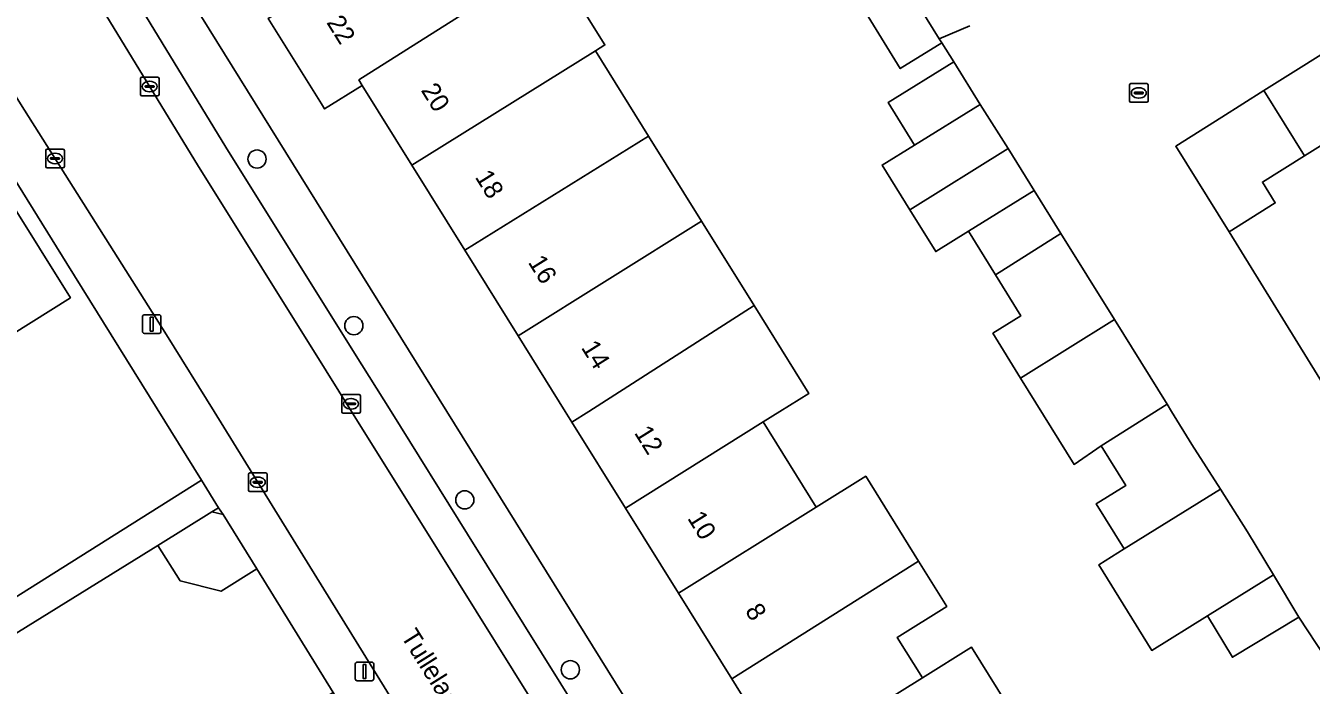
# Model space of a CAD drawing. Extents: x 157767 to 159172, y 387839 to 389425.
# Drawn here: x 158345.5 to 158414.7, y 388235.3 to 388270.7 of the extents above; entities that cross this region are included whole.
import ezdxf

# ---------------------------------------------------------------- set-up
doc = ezdxf.new("R2010")
doc.units = 0
for name, color, linetype in [('IMGEO_Boom', 7, 'Continuous'), ('IMGEO_Erf', 7, 'Continuous'), ('IMGEO_Kolk', 7, 'Continuous'), ('IMGEO_Lichtmast', 7, 'Continuous'), ('IMGEO_Muur', 7, 'Continuous'), ('IMGEO_Openbare_ruimte_label', 7, 'Continuous'), ('IMGEO_Pand', 7, 'Continuous'), ('IMGEO_Pand_nummerreeks', 7, 'Continuous'), ('IMGEO_Parkeervlak_open', 7, 'Continuous'), ('IMGEO_Rijbaan_lokaal_open', 7, 'Continuous'), ('IMGEO_Voetpad_open', 7, 'Continuous')]:
    doc.layers.add(name, color=color, linetype=linetype)

msp = doc.modelspace()

# ---------------------------------------------------------------- linework, layer by layer
at = {"layer": 'IMGEO_Boom'}
for centre in [(158357.961, 388263.567), (158363.168, 388254.617), (158369.133, 388245.254), (158374.813, 388236.127)]:
    msp.add_circle(centre, 0.489, dxfattribs=at)
at = {"layer": 'IMGEO_Erf'}
for points in [[(158350.431, 388278.511), (158368.176, 388250), (158388.292, 388217.678), (158416.422, 388235.255)], [(158425.639, 388270.795), (158423.485, 388269.45), (158421.288, 388268.078), (158421.967, 388266.99), (158419.507, 388265.454), (158417.148, 388263.981), (158416.455, 388265.091), (158414.302, 388263.747), (158412.032, 388262.33), (158412.728, 388261.216), (158410.246, 388259.665), (158415.649, 388250.918), (158420.487, 388253.952), (158425.074, 388256.828), (158429.589, 388259.659), (158429.634, 388259.687), (158434.214, 388262.558), (158438.762, 388265.41), (158437.301, 388267.74), (158442.071, 388270.731), (158443.532, 388268.401), (158444.877, 388269.488), (158441.097, 388275.687)], [(158373.762, 388274.369), (158376.67, 388269.703), (158376.166, 388269.386), (158379.021, 388264.805), (158381.868, 388260.238), (158384.7, 388255.693), (158387.641, 388250.974), (158386.079, 388250), (158385.185, 388249.443), (158388.037, 388244.868), (158390.698, 388246.527), (158393.545, 388241.958), (158395.06, 388239.527), (158392.399, 388237.869), (158393.75, 388235.701), (158396.384, 388237.343), (158399.223, 388232.788)], [(158392.616, 388273.313), (158394.654, 388270.024), (158396.297, 388270.733)], [(158415.402, 388236.809), (158413.997, 388238.952), (158410.422, 388236.796), (158409.078, 388239.024), (158406.087, 388237.17), (158403.237, 388241.768), (158404.607, 388242.617), (158403.102, 388245.048), (158404.683, 388246.027), (158403.364, 388248.157), (158401.906, 388247.159), (158399.03, 388251.801), (158397.539, 388254.208), (158399.039, 388255.137), (158397.674, 388257.341), (158396.22, 388259.687), (158394.461, 388258.597), (158393.068, 388260.845), (158391.583, 388263.242), (158393.32, 388264.318), (158391.905, 388266.602), (158395.437, 388268.79), (158394.784, 388269.814), (158392.556, 388268.434), (158390.394, 388271.924)], [(158386.333, 388231.08), (158383.495, 388235.633), (158380.622, 388240.244), (158377.779, 388244.805), (158374.9, 388249.425), (158374.541, 388250), (158372.002, 388254.074), (158369.141, 388258.665), (158366.289, 388263.241), (158363.62, 388267.524), (158361.596, 388266.263), (158361.422, 388266.542), (158358.566, 388271.125)], [(158341.485, 388237.85), (158354.972, 388246.308), (158347.736, 388257.953), (158339.598, 388271.048)], [(158339.488, 388269.602), (158347.922, 388256.115), (158343.683, 388253.464)], [(158342.715, 388222.816), (158347.548, 388225.838), (158352.38, 388228.86), (158350.405, 388232.188), (158352.485, 388233.422), (158354.431, 388230.143), (158357.213, 388231.882), (158357.816, 388232.259), (158362.055, 388234.91), (158357.958, 388241.555), (158356.025, 388240.346), (158353.821, 388240.912), (158352.633, 388242.812), (158311.985, 388217.662)]]:
    msp.add_lwpolyline(points, dxfattribs=at)
msp.add_lwpolyline([(158355.891, 388244.829), (158355.521, 388244.617), (158356.139, 388244.466)], close=True, dxfattribs=at)
at = {"layer": 'IMGEO_Kolk'}
for p, q in [((158351.688, 388267.04), (158351.688, 388267.892)), ((158351.763, 388267.966), (158352.615, 388267.966)), ((158352.176, 388267.746), (158352.201, 388267.746)), ((158352.689, 388267.892), (158352.689, 388267.04)), ((158352.615, 388266.966), (158351.763, 388266.966)), ((158351.947, 388267.46), (158351.947, 388267.472)), ((158352.385, 388267.423), (158351.987, 388267.423)), ((158351.99, 388267.509), (158352.388, 388267.509)), ((158352.199, 388267.186), (158352.174, 388267.186)), ((158352.431, 388267.472), (158352.431, 388267.46)), ((158404.886, 388266.694), (158404.886, 388267.546)), ((158404.961, 388267.62), (158405.813, 388267.62)), ((158405.145, 388267.114), (158405.145, 388267.126)), ((158405.583, 388267.077), (158405.185, 388267.077)), ((158405.188, 388267.163), (158405.586, 388267.163)), ((158405.374, 388267.4), (158405.399, 388267.4)), ((158405.629, 388267.126), (158405.629, 388267.114)), ((158405.887, 388267.546), (158405.887, 388266.694)), ((158405.813, 388266.62), (158404.961, 388266.62)), ((158405.397, 388266.84), (158405.372, 388266.84)), ((158346.595, 388263.174), (158346.595, 388264.026)), ((158346.67, 388264.1), (158347.522, 388264.1)), ((158346.854, 388263.594), (158346.854, 388263.606)), ((158347.292, 388263.557), (158346.894, 388263.557)), ((158346.897, 388263.643), (158347.295, 388263.643)), ((158347.083, 388263.88), (158347.108, 388263.88)), ((158347.338, 388263.606), (158347.338, 388263.594)), ((158347.596, 388264.026), (158347.596, 388263.174)), ((158347.522, 388263.1), (158346.67, 388263.1)), ((158347.106, 388263.32), (158347.081, 388263.32)), ((158362.519, 388249.989), (158362.519, 388250.841)), ((158362.594, 388250.915), (158363.446, 388250.915)), ((158362.778, 388250.409), (158362.778, 388250.421)), ((158363.216, 388250.372), (158362.818, 388250.372)), ((158362.821, 388250.458), (158363.219, 388250.458)), ((158363.007, 388250.695), (158363.032, 388250.695)), ((158363.262, 388250.421), (158363.262, 388250.409)), ((158363.52, 388250.841), (158363.52, 388249.989)), ((158363.446, 388249.915), (158362.594, 388249.915)), ((158363.03, 388250.135), (158363.005, 388250.135)), ((158357.501, 388245.777), (158357.501, 388246.629)), ((158357.576, 388246.703), (158358.428, 388246.703)), ((158357.76, 388246.197), (158357.76, 388246.209)), ((158357.803, 388246.246), (158358.201, 388246.246)), ((158357.989, 388246.483), (158358.014, 388246.483)), ((158358.244, 388246.209), (158358.244, 388246.197)), ((158358.502, 388246.629), (158358.502, 388245.777)), ((158358.428, 388245.703), (158357.576, 388245.703)), ((158358.198, 388246.16), (158357.8, 388246.16)), ((158358.012, 388245.923), (158357.987, 388245.923))]:
    msp.add_line(p, q, dxfattribs=at)
for points in [[(158351.688, 388267.04), (158351.688, 388267.892)], [(158351.763, 388267.966), (158352.615, 388267.966)], [(158352.689, 388267.892), (158352.689, 388267.04)], [(158352.615, 388266.966), (158351.763, 388266.966)], [(158404.886, 388266.694), (158404.886, 388267.546)], [(158404.961, 388267.62), (158405.813, 388267.62)], [(158405.887, 388267.546), (158405.887, 388266.694)], [(158405.813, 388266.62), (158404.961, 388266.62)], [(158346.595, 388263.174), (158346.595, 388264.026)], [(158346.67, 388264.1), (158347.522, 388264.1)], [(158347.596, 388264.026), (158347.596, 388263.174)], [(158347.522, 388263.1), (158346.67, 388263.1)], [(158362.519, 388249.989), (158362.519, 388250.841)], [(158362.594, 388250.915), (158363.446, 388250.915)], [(158363.52, 388250.841), (158363.52, 388249.989)], [(158363.446, 388249.915), (158362.594, 388249.915)], [(158357.501, 388245.777), (158357.501, 388246.629)], [(158357.576, 388246.703), (158358.428, 388246.703)], [(158358.502, 388246.629), (158358.502, 388245.777)], [(158358.428, 388245.703), (158357.576, 388245.703)]]:
    msp.add_lwpolyline(points, dxfattribs=at)
for centre, radius, start, end in [((158351.765, 388267.89), 0.0765, 91.55205, 178.44795), ((158351.765, 388267.89), 0.0765, 91.55205, 178.44795), ((158352.613, 388267.89), 0.0765, 1.55205, 88.44795), ((158352.613, 388267.89), 0.0765, 1.55205, 88.44795), ((158351.765, 388267.042), 0.0765, 181.55205, 268.44795), ((158351.765, 388267.042), 0.0765, 181.55205, 268.44795), ((158351.987, 388267.469), 0.0403, 85.87752, 175.75265), ((158351.984, 388267.459), 0.0366, 178.93798, 274.71019), ((158352.388, 388267.466), 0.043, 264.86636, 352.45326), ((158352.392, 388267.471), 0.0386, 1.73085, 96.63898), ((158352.613, 388267.042), 0.0765, 271.55205, 358.44795), ((158352.613, 388267.042), 0.0765, 271.55205, 358.44795), ((158404.963, 388267.544), 0.0765, 91.55205, 178.44795), ((158404.963, 388267.544), 0.0765, 91.55205, 178.44795), ((158405.185, 388267.123), 0.0403, 85.87752, 175.75265), ((158405.182, 388267.113), 0.0366, 178.93798, 274.71019), ((158405.586, 388267.12), 0.043, 264.86636, 352.45326), ((158405.59, 388267.125), 0.0386, 1.73085, 96.63898), ((158405.811, 388267.544), 0.0765, 1.55205, 88.44795), ((158405.811, 388267.544), 0.0765, 1.55205, 88.44795), ((158404.963, 388266.696), 0.0765, 181.55205, 268.44795), ((158404.963, 388266.696), 0.0765, 181.55205, 268.44795), ((158405.811, 388266.696), 0.0765, 271.55205, 358.44795), ((158405.811, 388266.696), 0.0765, 271.55205, 358.44795), ((158346.672, 388264.024), 0.0765, 91.55205, 178.44795), ((158346.672, 388264.024), 0.0765, 91.55205, 178.44795), ((158346.894, 388263.603), 0.0403, 85.87752, 175.75265), ((158346.891, 388263.593), 0.0366, 178.93798, 274.71019), ((158347.295, 388263.6), 0.043, 264.86636, 352.45326), ((158347.299, 388263.605), 0.0386, 1.73085, 96.63898), ((158347.52, 388264.024), 0.0765, 1.55205, 88.44795), ((158347.52, 388264.024), 0.0765, 1.55205, 88.44795), ((158346.672, 388263.176), 0.0765, 181.55205, 268.44795), ((158346.672, 388263.176), 0.0765, 181.55205, 268.44795), ((158347.52, 388263.176), 0.0765, 271.55205, 358.44795), ((158347.52, 388263.176), 0.0765, 271.55205, 358.44795), ((158362.596, 388250.839), 0.0765, 91.55205, 178.44795), ((158362.596, 388250.839), 0.0765, 91.55205, 178.44795), ((158362.818, 388250.418), 0.0403, 85.87752, 175.75265), ((158362.815, 388250.408), 0.0366, 178.93798, 274.71019), ((158363.219, 388250.415), 0.043, 264.86636, 352.45326), ((158363.223, 388250.42), 0.0386, 1.73085, 96.63898), ((158363.444, 388250.839), 0.0765, 1.55205, 88.44795), ((158363.444, 388250.839), 0.0765, 1.55205, 88.44795), ((158362.596, 388249.991), 0.0765, 181.55205, 268.44795), ((158362.596, 388249.991), 0.0765, 181.55205, 268.44795), ((158363.444, 388249.991), 0.0765, 271.55205, 358.44795), ((158363.444, 388249.991), 0.0765, 271.55205, 358.44795), ((158357.578, 388246.627), 0.0765, 91.55205, 178.44795), ((158357.578, 388246.627), 0.0765, 91.55205, 178.44795), ((158357.8, 388246.206), 0.0403, 85.87752, 175.75265), ((158357.797, 388246.196), 0.0366, 178.93798, 274.71019), ((158358.201, 388246.203), 0.043, 264.86636, 352.45326), ((158358.205, 388246.208), 0.0386, 1.73085, 96.63898), ((158358.426, 388246.627), 0.0765, 1.55205, 88.44795), ((158358.426, 388246.627), 0.0765, 1.55205, 88.44795), ((158357.578, 388245.779), 0.0765, 181.55205, 268.44795), ((158357.578, 388245.779), 0.0765, 181.55205, 268.44795), ((158358.426, 388245.779), 0.0765, 271.55205, 358.44795), ((158358.426, 388245.779), 0.0765, 271.55205, 358.44795)]:
    msp.add_arc(centre, radius, start, end, dxfattribs=at)
for centre, major_axis, ratio, start_param, end_param in [((158352.175, 388267.466), (-0.387, 0.002), 0.722429, 4.712389, 7.853982), ((158352.2, 388267.466), (-0.39, 0.002), 0.717154, 1.570796, 4.712389), ((158405.373, 388267.12), (-0.387, 0.002), 0.722429, 4.712389, 7.853982), ((158405.398, 388267.12), (-0.39, 0.002), 0.717154, 1.570796, 4.712389), ((158347.082, 388263.6), (-0.387, 0.002), 0.722429, 4.712389, 7.853982), ((158347.107, 388263.6), (-0.39, 0.002), 0.717154, 1.570796, 4.712389), ((158363.006, 388250.415), (-0.387, 0.002), 0.722429, 4.712389, 7.853982), ((158363.031, 388250.415), (-0.39, 0.002), 0.717154, 1.570796, 4.712389), ((158357.988, 388246.203), (-0.387, 0.002), 0.722429, 4.712389, 7.853982), ((158358.013, 388246.203), (-0.39, 0.002), 0.717154, 1.570796, 4.712389)]:
    msp.add_ellipse(centre, major_axis=major_axis, ratio=ratio, start_param=start_param, end_param=end_param, dxfattribs=at)
at = {"layer": 'IMGEO_Lichtmast'}
for p, q in [((158351.901, 388255.2), (158352.691, 388255.2)), ((158352.691, 388255.2), (158351.901, 388255.2)), ((158351.801, 388254.3), (158351.801, 388255.1)), ((158351.801, 388255.1), (158351.801, 388254.3)), ((158352.791, 388255.1), (158352.791, 388254.3)), ((158352.791, 388254.3), (158352.791, 388255.1)), ((158352.691, 388254.2), (158351.901, 388254.2)), ((158351.901, 388254.2), (158352.691, 388254.2)), ((158363.345, 388236.534), (158364.135, 388236.534)), ((158364.135, 388236.534), (158363.345, 388236.534)), ((158363.245, 388235.634), (158363.245, 388236.434)), ((158363.245, 388236.434), (158363.245, 388235.634)), ((158364.235, 388236.434), (158364.235, 388235.634)), ((158364.235, 388235.634), (158364.235, 388236.434)), ((158364.135, 388235.534), (158363.345, 388235.534)), ((158363.345, 388235.534), (158364.135, 388235.534))]:
    msp.add_line(p, q, dxfattribs=at)
for points in [[(158352.221, 388255.075), (158352.371, 388255.075), (158352.371, 388254.325), (158352.221, 388254.325), (158352.221, 388255.075)], [(158363.665, 388236.409), (158363.815, 388236.409), (158363.815, 388235.659), (158363.665, 388235.659), (158363.665, 388236.409)]]:
    msp.add_lwpolyline(points, dxfattribs=at)
for centre, start, end in [((158351.901, 388255.1), 90, 180), ((158351.901, 388255.1), 90, 180), ((158352.691, 388255.1), 0, 90), ((158352.691, 388255.1), 360, 90), ((158351.901, 388254.3), 180, 270), ((158351.901, 388254.3), 180, 270), ((158352.691, 388254.3), 270, 0), ((158352.691, 388254.3), 270, 0), ((158363.345, 388236.434), 90, 180), ((158363.345, 388236.434), 90, 180), ((158364.135, 388236.434), 0, 90), ((158364.135, 388236.434), 360, 90), ((158363.345, 388235.634), 180, 270), ((158363.345, 388235.634), 180, 270), ((158364.135, 388235.634), 270, 0), ((158364.135, 388235.634), 270, 0)]:
    msp.add_arc(centre, 0.1, start, end, dxfattribs=at)
at = {"layer": 'IMGEO_Muur'}
msp.add_lwpolyline([(158354.972, 388246.308), (158347.736, 388257.953)], dxfattribs=at)
at = {"layer": 'IMGEO_Pand'}
for points in [[(158373.762, 388274.369), (158373.591, 388274.644), (158373.956, 388274.871), (158371.31, 388279.117), (158366.024, 388275.823), (158358.566, 388271.125), (158361.422, 388266.542), (158361.596, 388266.263), (158363.62, 388267.524), (158363.436, 388267.819)], [(158376.166, 388269.386), (158376.67, 388269.703), (158373.762, 388274.369), (158363.436, 388267.819), (158363.62, 388267.524), (158366.289, 388263.241)], [(158390.394, 388271.924), (158392.556, 388268.434), (158394.784, 388269.814), (158394.654, 388270.024), (158392.616, 388273.313)], [(158416.622, 388270.074), (158414.271, 388268.59), (158412.117, 388267.245), (158414.302, 388263.747), (158416.455, 388265.091), (158417.148, 388263.981), (158419.507, 388265.454)], [(158339.488, 388269.602), (158337.606, 388268.425), (158337.437, 388268.697), (158334.45, 388266.841), (158338.497, 388260.387), (158343.076, 388253.084), (158343.683, 388253.464), (158347.922, 388256.115)], [(158379.021, 388264.805), (158376.166, 388269.386), (158366.289, 388263.241), (158369.141, 388258.665)], [(158393.32, 388264.318), (158396.852, 388266.506), (158395.437, 388268.79), (158391.905, 388266.602)], [(158412.117, 388267.245), (158409.847, 388265.828), (158407.376, 388264.26), (158410.246, 388259.665), (158412.728, 388261.216), (158412.032, 388262.33), (158414.302, 388263.747)], [(158393.068, 388260.845), (158398.352, 388264.127), (158396.852, 388266.506), (158393.32, 388264.318), (158391.583, 388263.242)], [(158379.021, 388264.805), (158369.141, 388258.665), (158372.002, 388254.074), (158381.868, 388260.238)], [(158393.068, 388260.845), (158394.461, 388258.597), (158396.22, 388259.687), (158399.766, 388261.884), (158398.352, 388264.127)], [(158396.22, 388259.687), (158397.674, 388257.341), (158401.2, 388259.57), (158399.766, 388261.884)], [(158374.9, 388249.425), (158375.799, 388250), (158384.7, 388255.693), (158381.868, 388260.238), (158372.002, 388254.074), (158374.541, 388250)], [(158401.2, 388259.57), (158397.674, 388257.341), (158399.039, 388255.137), (158397.539, 388254.208), (158399.03, 388251.801), (158404.073, 388254.947), (158402.585, 388257.334)], [(158377.779, 388244.805), (158385.185, 388249.443), (158386.079, 388250), (158387.641, 388250.974), (158384.7, 388255.693), (158375.799, 388250), (158374.9, 388249.425)], [(158405.493, 388252.67), (158404.073, 388254.947), (158399.03, 388251.801), (158401.906, 388247.159), (158403.364, 388248.157), (158406.904, 388250.391)], [(158407.146, 388250), (158406.904, 388250.391), (158403.364, 388248.157), (158404.683, 388246.027), (158403.102, 388245.048), (158404.607, 388242.617), (158409.776, 388245.822), (158408.242, 388248.231)], [(158377.779, 388244.805), (158380.622, 388240.244), (158388.037, 388244.868), (158385.185, 388249.443)], [(158380.622, 388240.244), (158383.495, 388235.633), (158393.545, 388241.958), (158390.698, 388246.527), (158388.037, 388244.868)], [(158411.227, 388243.544), (158409.776, 388245.822), (158404.607, 388242.617), (158403.237, 388241.768), (158406.087, 388237.17), (158409.078, 388239.024), (158412.627, 388241.224)], [(158356.139, 388244.466), (158355.521, 388244.617), (158352.633, 388242.812), (158353.821, 388240.912), (158356.025, 388240.346), (158357.958, 388241.555)], [(158383.495, 388235.633), (158386.333, 388231.08), (158393.75, 388235.701), (158392.399, 388237.869), (158395.06, 388239.527), (158393.545, 388241.958)], [(158412.627, 388241.224), (158409.078, 388239.024), (158410.422, 388236.796), (158413.997, 388238.952)], [(158393.75, 388235.701), (158386.333, 388231.08), (158389.207, 388226.468), (158399.223, 388232.788), (158396.384, 388237.343)]]:
    msp.add_lwpolyline(points, close=True, dxfattribs=at)
at = {"layer": 'IMGEO_Parkeervlak_open'}
for points in [[(158348.299, 388273.82), (158354.757, 388263.266), (158361.682, 388252.19), (158363.048, 388250), (158367.752, 388242.457), (158374.767, 388231.232), (158383.279, 388217.407)], [(158365.172, 388250), (158363.21, 388253.145), (158356.29, 388264.214), (158351.573, 388271.922)], [(158383.166, 388221.028), (158376.299, 388232.182), (158369.281, 388243.411), (158365.172, 388250)]]:
    msp.add_lwpolyline(points, dxfattribs=at)
at = {"layer": 'IMGEO_Rijbaan_lokaal_open'}
for points in [[(158374.767, 388231.232), (158367.752, 388242.457), (158363.048, 388250), (158361.682, 388252.19), (158354.757, 388263.266), (158348.299, 388273.82), (158347.426, 388275.246), (158344.452, 388280.106), (158343.332, 388281.936)], [(158337.92, 388278.322), (158338.153, 388277.947), (158341.612, 388272.378), (158345.243, 388266.533), (158353.084, 388254.126), (158355.646, 388250), (158359.302, 388244.112), (158367.819, 388230.333), (158374.327, 388219.999), (158375.84, 388217.622), (158378.07, 388214.12)], [(158396.297, 388270.733), (158394.654, 388270.024), (158394.784, 388269.814), (158395.437, 388268.79), (158396.852, 388266.506), (158398.352, 388264.127), (158399.766, 388261.884), (158401.2, 388259.57), (158402.585, 388257.334), (158404.073, 388254.947), (158405.493, 388252.67), (158406.904, 388250.391), (158407.146, 388250), (158408.242, 388248.231), (158409.776, 388245.822), (158411.227, 388243.544), (158412.627, 388241.224), (158413.997, 388238.952), (158415.402, 388236.809)], [(158415.649, 388250.918), (158410.246, 388259.665), (158407.376, 388264.26), (158409.847, 388265.828), (158412.117, 388267.245), (158414.271, 388268.59), (158416.622, 388270.074)]]:
    msp.add_lwpolyline(points, dxfattribs=at)
at = {"layer": 'IMGEO_Voetpad_open'}
for points in [[(158368.176, 388250), (158350.431, 388278.511), (158347.125, 388276.257)], [(158351.573, 388271.922), (158356.29, 388264.214), (158363.21, 388253.145), (158365.172, 388250), (158369.281, 388243.411), (158376.299, 388232.182), (158383.166, 388221.028)], [(158385.137, 388215.657), (158388.292, 388217.678), (158368.176, 388250)], [(158311.985, 388217.662), (158352.633, 388242.812), (158355.521, 388244.617), (158355.891, 388244.829), (158354.972, 388246.308), (158341.485, 388237.85)]]:
    msp.add_lwpolyline(points, dxfattribs=at)
msp.add_lwpolyline([(158355.646, 388250), (158353.084, 388254.126), (158345.243, 388266.533), (158341.612, 388272.378), (158340.729, 388271.829), (158339.598, 388271.048), (158347.736, 388257.953), (158354.972, 388246.308), (158355.891, 388244.829), (158356.139, 388244.466), (158357.958, 388241.555), (158362.055, 388234.91), (158367.878, 388225.598), (158370.493, 388221.388), (158373.158, 388217.126), (158373.677, 388216.222), (158375.84, 388217.622), (158374.327, 388219.999), (158367.819, 388230.333), (158359.302, 388244.112)], close=True, dxfattribs=at)

# ---------------------------------------------------------------- texts
at = {"layer": 'IMGEO_Openbare_ruimte_label'}
msp.add_text('Tullelaan', height=1, rotation=302.00538, dxfattribs=at).set_placement((158365.668, 388237.925))
at = {"layer": 'IMGEO_Pand_nummerreeks'}
for s, rotation, p in [('22', 301.93073, (158361.671, 388270.907)), ('20', 301.93073, (158366.751, 388267.264)), ('18', 301.93239, (158369.655, 388262.604)), ('16', 301.93239, (158372.51, 388258.024)), ('14', 301.93239, (158375.366, 388253.441)), ('12', 301.93239, (158378.221, 388248.86)), ('10', 301.93239, (158381.08, 388244.272)), ('8', 301.93239, (158384.18, 388239.298))]:
    msp.add_text(s, height=1, rotation=rotation, dxfattribs=at).set_placement(p)

doc.saveas('drawing.dxf')
